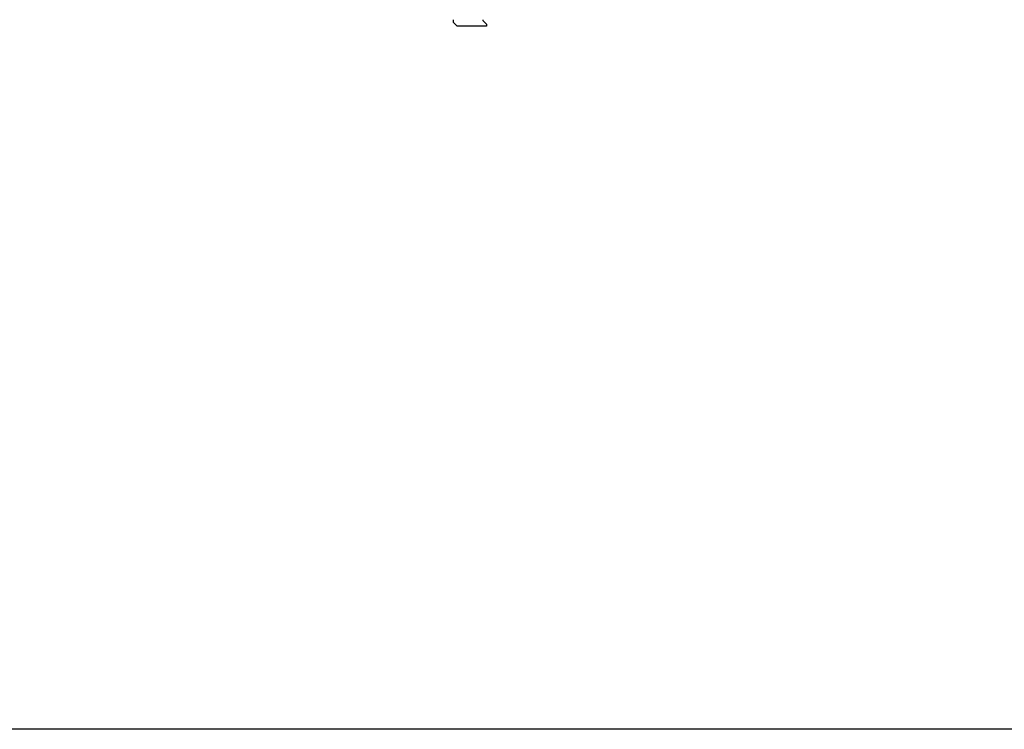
# Model space of a CAD drawing. Header units: inches. Extents: x 24 to 1128, y -69 to 748.
# Tile 295 of 656: x 408 to 450, y 550 to 580. Entities that reach past the tile are written whole.
import ezdxf

# ---------------------------------------------------------------- set-up
doc = ezdxf.new("R2010")
doc.units = ezdxf.units.IN
doc.header["$LTSCALE"] = 32
doc.header["$MEASUREMENT"] = 0
doc.layers.add('Dimension (ANSI)', color=7, linetype='Continuous', lineweight=25)
doc.layers.add('Visible (ANSI)', color=7, linetype='Continuous', lineweight=30)
doc.styles.add('Note Text (ANSI)', font='tahoma.ttf')
doc.dimstyles.new('SB Fraction-16 (ANSI)', dxfattribs={"dimscale": 32, "dimtxt": 0.125, "dimasz": 0.098425, "dimexe": 0.125, "dimexo": 0.0625, "dimgap": 0.031496, "dimtad": 0, "dimtih": 1, "dimtoh": 1, "dimdec": 4, "dimrnd": 1e-08, "dimzin": 0, "dimdsep": 46, "dimlunit": 5, "dimtxsty": 'Note Text (ANSI)', "dimcen": 0.09, "dimdle": 0.393701, "dimclrd": 256, "dimclre": 256, "dimclrt": 256, "dimadec": 0, "dimazin": 3, "dimtfac": 0.96, "dimtofl": 0, "dimtmove": 0, "dimatfit": 3, "dimfxl": 1, "dimfrac": 2, "dimtolj": 1, "dimtzin": 12, "dimlwd": -1, "dimlwe": -1, "dimarcsym": 0})

# ---------------------------------------------------------------- blocks, each defined once
blk = doc.blocks.new('*D18')
at = {"layer": 'Defpoints', "color": 0, "transparency": 16777216}
for p in [(496.281, 687.669), (344.474, 549.669), (496.281, 549.669)]:
    blk.add_point(p, dxfattribs=at)
at = {"layer": 'Dimension (ANSI)', "transparency": 16777216}
for p, q in [((494.281, 687.669), (340.474, 687.669)), ((344.474, 684.519), (344.474, 621.768)), ((344.474, 552.818), (344.474, 615.569)), ((494.281, 549.669), (340.474, 549.669))]:
    blk.add_line(p, q, dxfattribs=at)
for points in [[(343.949, 684.519), (344.999, 684.519), (344.474, 687.669)], [(343.949, 552.818), (344.999, 552.818), (344.474, 549.669)]]:
    blk.add_solid(points, dxfattribs=at)
at = {"layer": 'Dimension (ANSI)', "transparency": 16777216, "insert": (340.372, 620.76), "char_height": 4, "attachment_point": 1, "style": 'Note Text (ANSI)'}
blk.add_mtext('\\A1;138', dxfattribs=at)

msp = doc.modelspace()

# ---------------------------------------------------------------- linework, layer by layer
at = {"layer": 'Visible (ANSI)'}
for p, q in [((426.32612, 580.12068), (426.32612, 580.23879)), ((426.4836, 579.9632), (426.32612, 580.12068)), ((427.58596, 580.23879), (427.58596, 580.19942)), ((427.58596, 580.19942), (427.74344, 580.04194)), ((427.74344, 579.9632), (426.4836, 579.9632)), ((427.74344, 580.04194), (427.74344, 579.9632))]:
    msp.add_line(p, q, dxfattribs=at)

# ---------------------------------------------------------------- dimensions: what is measured, and where the dimension line sits
at = {"layer": 'Dimension (ANSI)'}
dim = msp.add_linear_dim(base=(344.47435, 549.66853), p1=(496.28063, 687.66853), p2=(496.28063, 549.66853), angle=90, dimstyle='SB Fraction-16 (ANSI)', override={"dimgap": 0.031496, "dimdec": 4, "dimtol": 0, "dimlim": 0, "dimtp": 0, "dimtm": 0, "dimtdec": 2, "dimatfit": 1}, dxfattribs=at)
dim.commit()
dim.dimension.update_dxf_attribs({"geometry": '*D18', "text_midpoint": (344.47435, 618.66853), "dimtype": 160})

doc.saveas('drawing.dxf')
